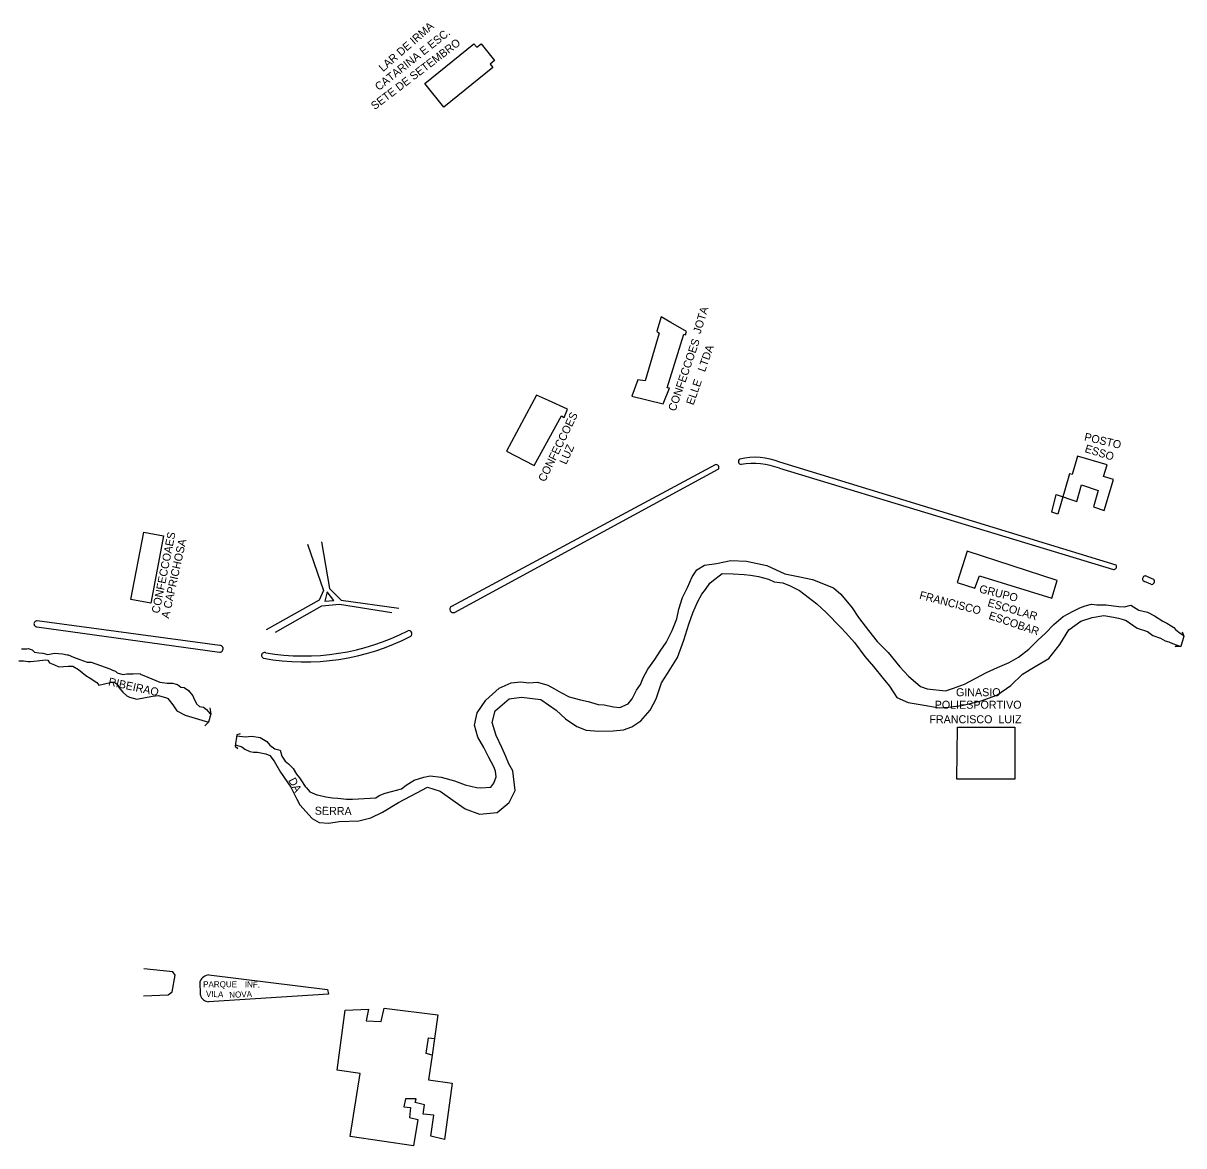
# Model space of a CAD drawing. Extents: x 325899 to 364828, y 7568995 to 7592502.
# Drawn here: x 339320 to 339900, y 7589910 to 7590471 of the extents above; entities that cross this region are included whole.
import ezdxf

# ---------------------------------------------------------------- set-up
doc = ezdxf.new("R2010")
doc.units = 0
for name, color, linetype in [('EDIFEXISTENT', 7, 'Continuous'), ('EDIFIDENTIF', 7, 'Continuous'), ('EDIFOBRAEXIS', 7, 'Continuous')]:
    doc.layers.add(name, color=color, linetype=linetype)

msp = doc.modelspace()

# ---------------------------------------------------------------- linework, layer by layer
at = {"layer": 'EDIFEXISTENT'}
for p, q in [((339520.21, 7590440.67), (339544.8, 7590460.51)), ((339544.8, 7590460.51), (339546.21, 7590458.76)), ((339546.21, 7590458.76), (339548.4, 7590460.52)), ((339548.4, 7590460.52), (339555.12, 7590452.19)), ((339555.12, 7590452.19), (339552.87, 7590450.37)), ((339554.31, 7590448.59), (339529.81, 7590428.83)), ((339552.87, 7590450.37), (339554.31, 7590448.59)), ((339529.81, 7590428.83), (339520.21, 7590440.67)), ((339638.35, 7590323.99), (339636.19, 7590316.94)), ((339643.24, 7590321.22), (339638.35, 7590323.99)), ((339651.11, 7590316.77), (339643.24, 7590321.22)), ((339637.36, 7590315.93), (339630.3, 7590292.06)), ((339636.19, 7590316.94), (339637.36, 7590315.93)), ((339641.37, 7590288.64), (339649.67, 7590315.32)), ((339649.67, 7590315.32), (339650.51, 7590315.14)), ((339650.51, 7590315.14), (339651.11, 7590316.77)), ((339626.66, 7590292.58), (339623.64, 7590284.38)), ((339630.3, 7590292.06), (339626.66, 7590292.58)), ((339576.05, 7590284.97), (339561.02, 7590257)), ((339582.13, 7590282.22), (339576.05, 7590284.97)), ((339623.64, 7590284.38), (339639.32, 7590280.55)), ((339639.32, 7590280.55), (339642.52, 7590288.42)), ((339642.52, 7590288.42), (339641.37, 7590288.64)), ((339591.61, 7590277.88), (339582.13, 7590282.22)), ((339574.88, 7590249.83), (339588.62, 7590274.57)), ((339588.62, 7590274.57), (339589.87, 7590273.76)), ((339589.87, 7590273.76), (339591.61, 7590277.88)), ((339561.02, 7590257), (339574.88, 7590249.83)), ((339846.47, 7590254.5), (339843.83, 7590245.26)), ((339861.33, 7590250.13), (339846.47, 7590254.5)), ((339859.42, 7590244.25), (339861.33, 7590250.13)), ((339842.41, 7590245.59), (339836.53, 7590225.48)), ((339843.83, 7590245.26), (339842.41, 7590245.59)), ((339864.34, 7590242.72), (339859.42, 7590244.25)), ((339846.02, 7590231.82), (339848.51, 7590240.09)), ((339848.51, 7590240.09), (339856.75, 7590237.22)), ((339859.76, 7590227.27), (339864.34, 7590242.72)), ((339833.55, 7590226.48), (339835.81, 7590235.29)), ((339835.81, 7590235.29), (339846.02, 7590231.82)), ((339856.75, 7590237.22), (339854.47, 7590229.13)), ((339836.53, 7590225.48), (339833.55, 7590226.48)), ((339854.47, 7590229.13), (339859.76, 7590227.27)), ((339373.4, 7590182.77), (339379.82, 7590216.42)), ((339379.82, 7590216.42), (339389.7, 7590214.54)), ((339389.7, 7590214.54), (339383.28, 7590180.89)), ((339791.29, 7590206.88), (339786.32, 7590191.25)), ((339836.32, 7590192.3), (339791.29, 7590206.88)), ((339786.32, 7590191.25), (339795.17, 7590188.41)), ((339795.17, 7590188.41), (339797.44, 7590194.57)), ((339797.44, 7590194.57), (339833.56, 7590183.42)), ((339833.56, 7590183.42), (339836.32, 7590192.3)), ((339836.32, 7590192.3), (339836.32, 7590192.3)), ((339383.28, 7590180.89), (339373.4, 7590182.77)), ((339899.55, 7590164.52), (339898.03, 7590159.35)), ((339898.72, 7590166.66), (339899.55, 7590164.52)), ((339895.44, 7590159.27), (339895.13, 7590159.22)), ((339898.03, 7590159.35), (339895.44, 7590159.27)), ((339412.77, 7590128.7), (339413.25, 7590125.7)), ((339413.25, 7590125.7), (339412.11, 7590121.46)), ((339412.11, 7590121.46), (339410.26, 7590119.7)), ((339786.21, 7590092.98), (339786.42, 7590118.92)), ((339786.42, 7590118.92), (339815.18, 7590118.92)), ((339815.18, 7590118.92), (339815.18, 7590092.98)), ((339426.34, 7590115.22), (339425.46, 7590109.51)), ((339427.9, 7590115.59), (339426.34, 7590115.22)), ((339425.46, 7590109.51), (339426.77, 7590108.33)), ((339786.42, 7590092.98), (339786.21, 7590092.98)), ((339815.18, 7590092.98), (339786.42, 7590092.98)), ((339476.44, 7589947.6), (339480.38, 7589977.56)), ((339480.38, 7589977.56), (339492.06, 7589978.02)), ((339492.06, 7589978.02), (339490.88, 7589972.16)), ((339498.41, 7589971.9), (339499.88, 7589978.57)), ((339499.88, 7589978.57), (339526.79, 7589975.27)), ((339490.88, 7589972.16), (339498.41, 7589971.9)), ((339526.79, 7589975.27), (339525.11, 7589963.38)), ((339520.9, 7589955.9), (339522.12, 7589963.68)), ((339522.12, 7589963.68), (339525.11, 7589963.38)), ((339525.11, 7589963.38), (339523.89, 7589955.02)), ((339523.89, 7589955.02), (339520.9, 7589955.9)), ((339523.89, 7589955.02), (339522.09, 7589942.77)), ((339487.87, 7589945.85), (339476.44, 7589947.6)), ((339482.91, 7589914.49), (339487.87, 7589945.85)), ((339522.09, 7589942.77), (339533.88, 7589941.05)), ((339533.88, 7589941.05), (339530.1, 7589912.96)), ((339510.55, 7589933.25), (339509.85, 7589929.29)), ((339515.87, 7589933.23), (339510.55, 7589933.25)), ((339515.47, 7589931.43), (339515.87, 7589933.23)), ((339520.11, 7589930.32), (339515.47, 7589931.43)), ((339519.38, 7589925.63), (339520.11, 7589930.32)), ((339509.85, 7589929.29), (339513.09, 7589928.89)), ((339513.09, 7589928.89), (339512.57, 7589924)), ((339524.73, 7589925.16), (339519.38, 7589925.63)), ((339523.28, 7589914.62), (339524.73, 7589925.16)), ((339512.57, 7589924), (339516.73, 7589922.99)), ((339516.73, 7589922.99), (339514.52, 7589909.79)), ((339514.52, 7589909.79), (339482.91, 7589914.49)), ((339530.1, 7589912.96), (339523.28, 7589914.62))]:
    msp.add_line(p, q, dxfattribs=at)
at = {"layer": 'EDIFOBRAEXIS'}
for points in [[(339665.29, 7590250.13), (339533.51, 7590179.33)], [(339865.69, 7590200.01), (339697.75, 7590251.44)], [(339535.05, 7590176.36), (339666.87, 7590247.85)], [(339697.56, 7590248.37), (339864.4, 7590197.71)], [(339461.68, 7590210.47), (339469.57, 7590187.26), (339467.52, 7590182.47), (339440.98, 7590167.71)], [(339468.62, 7590211.57), (339472.59, 7590188.32), (339478.51, 7590182.51), (339507.23, 7590178.52)], [(339426.3, 7590114.66), (339430.43, 7590114.2), (339433.83, 7590114.49), (339437.9, 7590113.89), (339441.37, 7590111.8), (339442.73, 7590110.01), (339445.28, 7590108.16), (339448.02, 7590107.43), (339448.86, 7590104.55), (339450.55, 7590101.95), (339452.06, 7590100.64), (339454.54, 7590098.41), (339456.19, 7590095.47), (339457.6, 7590093.73), (339458.63, 7590092.22), (339460.44, 7590089.41), (339461.17, 7590088.64), (339462.84, 7590086.75), (339466.23, 7590085.12), (339467.37, 7590084.96), (339470.8, 7590084.1), (339474.18, 7590083.69), (339476.87, 7590083.52), (339481.19, 7590083.02), (339484.11, 7590082.95), (339487.14, 7590083.13), (339495.79, 7590083.6), (339497.45, 7590084.78), (339500.48, 7590085.93), (339503.56, 7590086.77), (339508.58, 7590088.13), (339510.91, 7590090.02), (339514.87, 7590092.55), (339519.74, 7590093.94), (339522.92, 7590094.65), (339528.38, 7590094.03), (339535.08, 7590092.12), (339540.43, 7590090.25), (339546.01, 7590088.76), (339548.04, 7590088.61), (339553.23, 7590088.98), (339554.82, 7590090.98), (339555.97, 7590094.12), (339555.58, 7590097.05), (339554.74, 7590099.16), (339552.05, 7590104.12), (339549.72, 7590108.76), (339546.82, 7590114.07), (339545.16, 7590120.03), (339546.45, 7590126.15), (339550.82, 7590132.5), (339557.35, 7590138.47), (339563.4, 7590141.12), (339568.31, 7590141.67), (339572.22, 7590141.08), (339576.64, 7590141.4), (339581.79, 7590139.99), (339585.01, 7590138.08), (339588.6, 7590136.1), (339592.4, 7590134.16), (339598.01, 7590132.67), (339601.84, 7590131.78), (339606.94, 7590130.31), (339609.94, 7590130.21), (339614.58, 7590129.21), (339617.66, 7590128.76), (339621.87, 7590130.68), (339623.87, 7590133.23), (339626.11, 7590137.46), (339627.99, 7590140.24), (339629.44, 7590143.69), (339631.64, 7590148.05), (339635.26, 7590152.75), (339637.88, 7590157.02), (339640.91, 7590161.25), (339643.86, 7590167.22), (339646.22, 7590173.1), (339647.25, 7590177.98), (339649.02, 7590183.81), (339651.6, 7590188.85), (339653.85, 7590194.17), (339656.22, 7590197.61), (339659.95, 7590200), (339665.98, 7590200.79), (339673.24, 7590202.21), (339681.09, 7590201.87), (339691.22, 7590199.76), (339700.14, 7590195.65), (339706.84, 7590194.3), (339713.99, 7590192.77), (339724.41, 7590188.7), (339728.23, 7590185.39), (339733.79, 7590178.63), (339737.04, 7590173.85), (339741.94, 7590167.33), (339746.35, 7590161.81), (339751.8, 7590156.35), (339757.57, 7590149.11), (339761.95, 7590144.48), (339767.94, 7590139.25), (339771.26, 7590138.18), (339780.41, 7590137.09), (339784.48, 7590138.41), (339789.91, 7590140.5), (339795.63, 7590143.56), (339800.87, 7590146.24), (339806.48, 7590148.79), (339812.22, 7590151.39), (339816.92, 7590154.05), (339822.08, 7590157.92), (339826.59, 7590162.39), (339830.41, 7590165.97), (339834.66, 7590170.36), (339839.32, 7590174.34), (339844.22, 7590176.9), (339847.56, 7590178.62), (339850.34, 7590179.57), (339853.5, 7590180.41), (339856.09, 7590180.21), (339858.4, 7590180.12), (339860.77, 7590180.18), (339864.35, 7590179.69), (339867.04, 7590179.26), (339869.86, 7590179.17), (339873.07, 7590179.9), (339877.04, 7590177.48), (339881.36, 7590176.53), (339884.85, 7590174.58), (339889.13, 7590172), (339891.08, 7590170.97), (339893.31, 7590169.58), (339894.52, 7590168.78), (339895.45, 7590167.86), (339896.99, 7590166.45), (339899.17, 7590164.91), (339899.45, 7590164.57)], [(339425.58, 7590110.16), (339428.81, 7590109.18), (339430.31, 7590108.08), (339432.8, 7590106.87), (339434.64, 7590106.47), (339436.72, 7590106.42), (339440.76, 7590105.68), (339442.79, 7590104.75), (339445, 7590102.04), (339448.09, 7590096.47), (339453.29, 7590089.06), (339456.35, 7590083.06), (339457.88, 7590080.18), (339464, 7590073.32), (339467.52, 7590071.28), (339472.25, 7590070.94), (339477.47, 7590071.79), (339487.28, 7590072.1), (339493.27, 7590073.7), (339499.04, 7590076.53), (339507.08, 7590081.33), (339516.27, 7590086.11), (339521.58, 7590088.97), (339527.92, 7590087.01), (339535.43, 7590081.62), (339540.36, 7590078.1), (339547.54, 7590075.45), (339556.47, 7590076.4), (339562.38, 7590081.36), (339565.37, 7590087.28), (339564.2, 7590097.11), (339562.27, 7590100.63), (339560.8, 7590104.38), (339558.67, 7590108.82), (339555.87, 7590114.84), (339553.86, 7590121.39), (339555.48, 7590127.12), (339562.42, 7590133.07), (339568.63, 7590134.04), (339578.18, 7590132.9), (339585.89, 7590127.55), (339590.56, 7590123.12), (339596.18, 7590119.31), (339600.92, 7590117.42), (339607.07, 7590116.99), (339614.34, 7590117.11), (339619.48, 7590117.73), (339623.63, 7590119.2), (339628.16, 7590122.24), (339632.95, 7590127.57), (339635.89, 7590133.17), (339638.5, 7590141.08), (339641.61, 7590145.81), (339646.45, 7590153.75), (339649.75, 7590162.55), (339652.17, 7590170.54), (339654.25, 7590176.12), (339656.5, 7590181.46), (339658.67, 7590185.39), (339660.59, 7590187.84), (339662.7, 7590190.95), (339663.72, 7590191.76), (339668.87, 7590195.81), (339674.36, 7590195.64), (339679.77, 7590195.37), (339683.07, 7590194.91), (339686.98, 7590194.35), (339691.98, 7590192.94), (339694.84, 7590191.62), (339699.16, 7590191.1), (339702.83, 7590189.55), (339707.42, 7590187.3), (339716.16, 7590180.7), (339720.91, 7590176.37), (339728.12, 7590168.76), (339730.7, 7590166.12), (339734.91, 7590161.36), (339740.22, 7590154.23), (339744.45, 7590149.32), (339749.28, 7590143.38), (339752.51, 7590139.52), (339756.15, 7590133.82), (339761.88, 7590131.38), (339769.8, 7590129.95), (339777.31, 7590128.62), (339781.79, 7590128.97), (339788.56, 7590129.88), (339798.32, 7590132.22), (339806.14, 7590135.06), (339813.15, 7590139.74), (339819.01, 7590145.56), (339825.24, 7590149.36), (339832.11, 7590153.27), (339837.53, 7590160.24), (339842.11, 7590167.63), (339848.07, 7590171.91), (339853.78, 7590173.72), (339859.66, 7590174.72), (339864.48, 7590173.92), (339866.84, 7590173.47), (339869.25, 7590172.81), (339870.78, 7590172.37), (339876.21, 7590168.51), (339881.39, 7590166.82), (339884.09, 7590164.74), (339887.95, 7590163.54), (339890.27, 7590162.1), (339892.1, 7590161.66), (339893.95, 7590160.8), (339898.03, 7590159.35)], [(339883.06, 7590190.41), (339879.95, 7590191.72)], [(339880.93, 7590194.44), (339884.42, 7590192.93)], [(339471.53, 7590186.58), (339470.22, 7590181.9), (339474.85, 7590182.25), (339471.53, 7590186.58)], [(339445.7, 7590166.51), (339468.8, 7590179.66), (339477.6, 7590180.45), (339503.72, 7590176.22)], [(339326.38, 7590169.14), (339417.65, 7590156.51)], [(339326.59, 7590172.16), (339326.59, 7590172.16)], [(339417.75, 7590159.78), (339326.59, 7590172.16)], [(339318.75, 7590158.1), (339321.29, 7590158.11), (339322.01, 7590158.25), (339324.06, 7590157.7), (339324.46, 7590157.12), (339325.2, 7590156.55), (339327.4, 7590156.15), (339329.36, 7590156.04), (339331.87, 7590155.38), (339335.18, 7590155.97), (339339.15, 7590155.71), (339341.56, 7590155.18), (339342.09, 7590155.18), (339344.73, 7590153.94), (339347.79, 7590152.77), (339351.52, 7590151.49), (339353.45, 7590151.48), (339362.86, 7590148.18), (339364.15, 7590147.41), (339365.62, 7590146.91), (339366.48, 7590146.07), (339369.4, 7590145.31), (339371.31, 7590145.65), (339374.43, 7590145.67), (339378.07, 7590145.82), (339378.25, 7590145.52), (339381.82, 7590143.99), (339387.85, 7590141.4), (339391.53, 7590141.04), (339394.18, 7590141), (339396.66, 7590140.39), (339398.36, 7590139.03), (339400.03, 7590138.89), (339402.11, 7590137.25), (339404.37, 7590134.72), (339404.65, 7590133.82), (339406.17, 7590130.73), (339407.63, 7590129.37), (339409.72, 7590129.06), (339411.11, 7590127.9), (339412.01, 7590126.77), (339413.05, 7590125.63)], [(339317.41, 7590152.09), (339319.62, 7590152.15), (339322.03, 7590151.75), (339323.2, 7590151.74), (339326.59, 7590152.19), (339330.63, 7590152.67), (339331.9, 7590152.43), (339332.73, 7590151.16), (339335.24, 7590150.2), (339337.44, 7590149.16), (339342, 7590149.56), (339344.31, 7590149.44), (339347.17, 7590147.76), (339350.78, 7590144.84), (339353.01, 7590143.45), (339356.32, 7590141.36), (339357.28, 7590139.96), (339360.18, 7590140.62), (339363.01, 7590141.34), (339363.27, 7590141.44), (339365.2, 7590141.42), (339366.79, 7590140.09), (339367.39, 7590138.74), (339369.38, 7590136.56), (339371.35, 7590134.71), (339372.67, 7590134.04), (339376.42, 7590132.95), (339384.11, 7590134.54), (339387.09, 7590134.9), (339391.15, 7590133.6), (339391.91, 7590133.29), (339394.27, 7590130.09), (339396.38, 7590127.19), (339400.44, 7590125), (339412.11, 7590121.46)], [(339379.63, 7589984.66), (339391.96, 7589985.2), (339393.99, 7589986.75), (339395.47, 7589995), (339394.28, 7589996.67), (339379.91, 7589998.25)], [(339412.37, 7589995.17), (339471.68, 7589987.97)], [(339408.08, 7589985.09), (339407.96, 7589992.08)], [(339471.68, 7589987.97), (339472.05, 7589985.52), (339412.17, 7589981.68)]]:
    msp.add_lwpolyline(points, dxfattribs=at)
for centre, radius, start, end in [((339665.77, 7590248.78), 1.44, 319.6814, 109.85758), ((339678.44, 7590251.72), 1.49, 120.54645, 265.70312), ((339685.23, 7590220.15), 33.7, 68.19805, 102.94107), ((339684.58, 7590214.64), 36.14, 68.96402, 99.96871), ((339864.44, 7590199.2), 1.48, 268.28072, 33.05566), ((339880.39, 7590193.1), 1.45, 67.77385, 252.58791), ((339883.47, 7590191.82), 1.47, 253.86783, 49.32519), ((339534.46, 7590177.94), 1.68, 124.14157, 290.57174), ((339326.43, 7590170.65), 1.51, 83.97767, 268.22676), ((339460.34, 7590266.48), 114.91, 259.60112, 297.40054), ((339459.56, 7590268.7), 114.13, 260.52803, 297.19193), ((339512.27, 7590165.71), 1.57, 307.56832, 110.59047), ((339417.83, 7590158.14), 1.64, 263.72039, 92.69474), ((339440.12, 7590154.82), 1.46, 63.03589, 249.38804), ((339412.92, 7589989.7), 5.5, 95.74584, 154.33028), ((339412.61, 7589986.37), 4.7, 195.7839, 264.66542)]:
    msp.add_arc(centre, radius, start, end, dxfattribs=at)

# ---------------------------------------------------------------- texts
at = {"layer": 'EDIFIDENTIF'}
for s, height, rotation, p in [('LAR DE IRMA', 4, 41.09474, (339499.36, 7590446.29)), ('CATARINA E ESC.', 4, 38.3642, (339497.3, 7590436.86)), ('SETE DE SETEMBRO', 4, 37.32383, (339495.23, 7590427.3)), ('JOTA', 4, 73.22942, (339658.05, 7590315.33)), ('CONFECCOES', 4, 71.03774, (339645.5, 7590276.57)), ('ELLE   LTDA', 4, 70.82531, (339654.49, 7590279.67)), ('CONFECCOES', 4, 63.95673, (339580.28, 7590241.25)), ('POSTO', 4, 346.84675, (339849.52, 7590262.31)), ('LUZ', 4, 65.83685, (339590.93, 7590249.94)), ('ESSO', 4, 342.66719, (339849.75, 7590256.56)), ('CONFECCOAES', 4, 78.57002, (339387.55, 7590175.6)), ('A CAPRICHOSA', 4, 77.50453, (339392.38, 7590173.05)), ('FRANCISCO', 4, 345.18531, (339767.14, 7590183.24)), ('GRUPO', 4, 345.80143, (339797.02, 7590186.38)), ('ESCOLAR', 4, 343.53312, (339801.18, 7590179.55)), ('ESCOBAR', 4, 341.36695, (339801.71, 7590173.16)), ('RIBEIRAO', 4, 347.68604, (339361.83, 7590139.94)), ('DA', 4, 297.61454, (339451.93, 7590092.48)), ('SERRA', 4, 359.3555, (339465.25, 7590075.25)), ('PARQUE', 3, 0.05547, (339409.47, 7589989.02)), ('INF.', 3, 358.89885, (339430.27, 7589988.97)), ('VILA', 3, 357.82083, (339410.84, 7589984.26)), ('NOVA', 3, 2.4919, (339422.58, 7589983.69))]:
    msp.add_text(s, height=height, rotation=rotation, dxfattribs=at).set_placement(p)
for s, p in [('GINASIO', (339785.7, 7590134.45)), ('POLIESPORTIVO', (339775.07, 7590128.21)), ('FRANCISCO  LUIZ', (339772.42, 7590120.94))]:
    msp.add_text(s, height=4, dxfattribs=at).set_placement(p)

doc.saveas('drawing.dxf')
